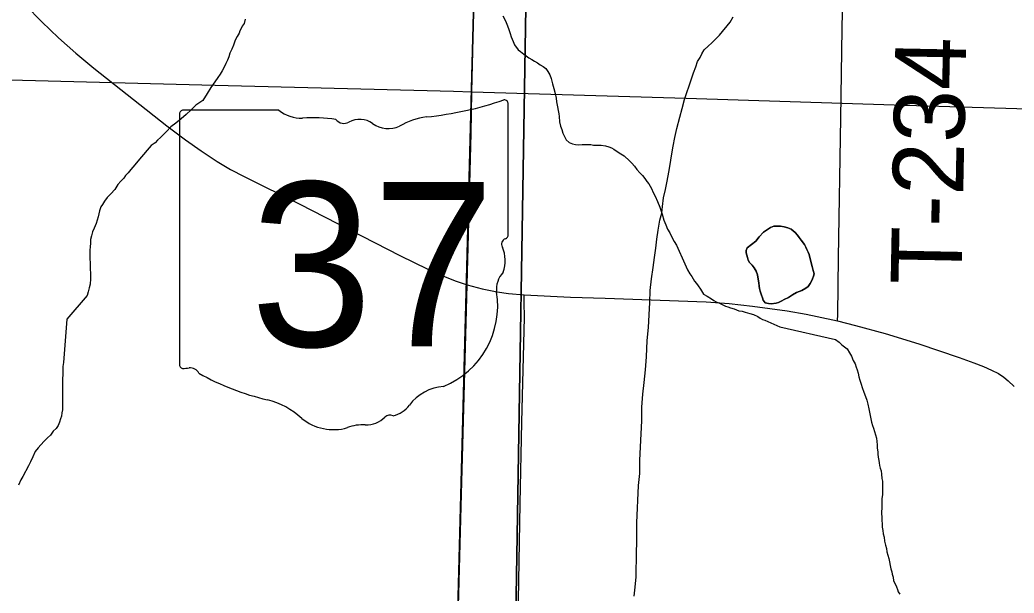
# Model space of a CAD drawing. Extents: x 0 to 68, y 0 to 52.9.
# Drawn here: x 46.643 to 47.485, y 35.503 to 35.989 of the extents above; entities that cross this region are included whole.
import ezdxf

# ---------------------------------------------------------------- set-up
doc = ezdxf.new("R2010")
doc.units = 0
for name, color, linetype in [('Default', 7, 'Continuous'), ('GM_X_County_Road', 7, 'Continuous'), ('GM_X_Minor_Lake', 7, 'Continuous'), ('GM_X_Minor_River', 7, 'Continuous'), ('GM_X_State_Route', 7, 'Continuous'), ('GM_X_State_Shield', 7, 'Continuous'), ('GM_X_Township_Road', 7, 'Continuous'), ('GM_X_Township_Road_Text', 7, 'Continuous')]:
    doc.layers.add(name, color=color, linetype=linetype)

msp = doc.modelspace()

# ---------------------------------------------------------------- linework, layer by layer
at = {"layer": 'Default'}
for points in [[(45.68961, 36.62483), (47.04294, 36.58651), (47.00797, 35.26364), (45.66716, 35.30232)], [(47.04294, 36.58651), (48.38433, 36.55233), (48.34582, 35.22698), (47.00797, 35.26364)], [(47.07622, 36.27481), (47.05879, 35.22529), (47.03919, 35.22593), (45.9997, 35.25406), (46.0139, 36.30128)], [(48.14013, 36.24631), (48.11512, 35.19975), (47.05879, 35.22529), (47.07622, 36.27481)]]:
    msp.add_lwpolyline(points, close=True, dxfattribs=at)
at = {"layer": 'GM_X_County_Road'}
for points in [[(47.02596, 35.92783), (47.02667, 35.96209), (47.02864, 36.06461), (47.03287, 36.23684), (47.03545, 36.33115), (47.03737, 36.41728), (47.04018, 36.55261), (47.04236, 36.63052), (47.045, 36.72482), (47.04672, 36.7781), (47.05003, 36.90523), (47.05064, 36.92548)], [(47.00914, 35.26579), (47.01144, 35.3757), (47.01675, 35.57662), (47.02103, 35.73244), (47.02518, 35.89236), (47.02596, 35.92783)], [(47.05093, 35.22914), (47.05545, 35.23523), (47.05843, 35.24115), (47.05965, 35.24424), (47.06116, 35.25072), (47.06155, 35.25403), (47.06197, 35.26065), (47.06201, 35.3034), (47.0636, 35.37885), (47.06399, 35.41823), (47.06474, 35.46415), (47.06692, 35.57899), (47.06819, 35.6479), (47.07041, 35.73647), (47.07033, 35.74968), (47.0703, 35.75575)]]:
    msp.add_lwpolyline(points, dxfattribs=at)
at = {"layer": 'GM_X_Minor_Lake'}
for points in [[(47.25917, 35.79574), (47.2665, 35.80127), (47.26936, 35.80484), (47.27304, 35.80881), (47.27629, 35.81118), (47.27873, 35.81276), (47.28156, 35.81393), (47.28438, 35.81389), (47.2872, 35.81385), (47.29042, 35.81341), (47.29363, 35.81256), (47.29643, 35.81132), (47.29962, 35.80847), (47.30161, 35.80643), (47.30319, 35.8044), (47.30477, 35.80197), (47.30755, 35.79832), (47.30873, 35.79629), (47.30951, 35.79427), (47.31069, 35.79185), (47.31147, 35.78983), (47.3134, 35.78297), (47.31416, 35.77975), (47.31493, 35.77652), (47.3157, 35.7737), (47.31527, 35.7717), (47.31443, 35.7693), (47.3136, 35.7673), (47.31237, 35.76531), (47.31073, 35.76292), (47.30869, 35.76134), (47.30544, 35.75937), (47.301, 35.75782), (47.29735, 35.75586), (47.29409, 35.75349), (47.29045, 35.75193), (47.28842, 35.75075), (47.28558, 35.74918), (47.28356, 35.74881), (47.27952, 35.74806), (47.27711, 35.74849), (47.2743, 35.74893), (47.27271, 35.75136), (47.27194, 35.75338), (47.27115, 35.7554), (47.26999, 35.75903), (47.26961, 35.76105), (47.26924, 35.76306), (47.26887, 35.76588), (47.26851, 35.7691), (47.26775, 35.77272), (47.26658, 35.77595), (47.265, 35.77878), (47.26342, 35.78082), (47.26103, 35.78326), (47.25985, 35.78528), (47.25947, 35.7873), (47.25831, 35.79133), (47.25834, 35.79334), (47.25917, 35.79574)], [(47.31073, 35.76292), (47.31237, 35.76531), (47.3136, 35.7673), (47.31443, 35.7693), (47.31527, 35.7717), (47.3157, 35.7737), (47.31493, 35.77652), (47.31416, 35.77975), (47.3134, 35.78297), (47.31147, 35.78983), (47.31069, 35.79185), (47.30951, 35.79427), (47.30873, 35.79629), (47.30755, 35.79832), (47.30477, 35.80197), (47.30319, 35.8044), (47.30161, 35.80643), (47.29962, 35.80847), (47.29643, 35.81132), (47.29363, 35.81256), (47.29042, 35.81341), (47.2872, 35.81385), (47.28438, 35.81389), (47.28156, 35.81393), (47.27873, 35.81276), (47.27629, 35.81118), (47.27304, 35.80881), (47.26936, 35.80484), (47.2665, 35.80127), (47.25917, 35.79574)], [(47.25917, 35.79574), (47.25834, 35.79334), (47.25831, 35.79133), (47.25947, 35.7873), (47.25985, 35.78528), (47.26103, 35.78326), (47.26342, 35.78082), (47.265, 35.77878), (47.26658, 35.77595), (47.26775, 35.77272), (47.26851, 35.7691), (47.26887, 35.76588), (47.26924, 35.76306), (47.26961, 35.76105), (47.26999, 35.75903), (47.27115, 35.7554), (47.27194, 35.75338), (47.27271, 35.75136), (47.2743, 35.74893), (47.27711, 35.74849), (47.27952, 35.74806), (47.28356, 35.74881), (47.28558, 35.74918), (47.28842, 35.75075), (47.29045, 35.75193), (47.29409, 35.75349), (47.29735, 35.75586), (47.301, 35.75782), (47.30544, 35.75937), (47.30869, 35.76134), (47.31073, 35.76292)]]:
    msp.add_lwpolyline(points, dxfattribs=at)
at = {"layer": 'GM_X_Minor_River'}
for points in [[(46.8338, 35.98936), (46.83295, 35.98575), (46.83131, 35.98336), (46.83048, 35.98136), (46.82925, 35.97937), (46.82882, 35.97737), (46.82717, 35.97458), (46.82594, 35.97258), (46.82511, 35.97059), (46.82386, 35.96739), (46.82261, 35.96379), (46.82096, 35.96059), (46.82011, 35.95739), (46.81887, 35.9546), (46.81762, 35.9518), (46.81597, 35.94861), (46.81432, 35.94541), (46.81267, 35.94262), (46.81062, 35.93984), (46.80816, 35.93625), (46.80488, 35.93147), (46.80159, 35.92629), (46.79789, 35.92032), (46.7922, 35.91637), (46.78812, 35.91241), (46.78404, 35.90844), (46.77957, 35.90489), (46.77509, 35.90133), (46.77102, 35.89817), (46.76735, 35.8942), (46.76449, 35.89142), (46.76205, 35.88904), (46.7596, 35.88667), (46.75756, 35.88468), (46.75431, 35.88231), (46.74449, 35.87079), (46.74041, 35.86602), (46.73713, 35.86205), (46.73468, 35.85927), (46.73264, 35.85688), (46.731, 35.85449), (46.72855, 35.85212), (46.7261, 35.84934), (46.72362, 35.84495), (46.71996, 35.84138), (46.71709, 35.8382), (46.71464, 35.83502), (46.71299, 35.83223), (46.71176, 35.83024), (46.71051, 35.82704), (46.70923, 35.82183), (46.70755, 35.81623), (46.70589, 35.81223), (46.70464, 35.80903), (46.7038, 35.80583), (46.70295, 35.80263), (46.70291, 35.79941), (46.70247, 35.79661), (46.70243, 35.79339), (46.70239, 35.78978), (46.70234, 35.78616), (46.7027, 35.78294), (46.70265, 35.77852), (46.70298, 35.7733), (46.70293, 35.76928), (46.70247, 35.76486), (46.70163, 35.76166), (46.70078, 35.75846), (46.69994, 35.75526), (46.68296, 35.73533)], [(47.05218, 35.99212), (47.05414, 35.98848), (47.05493, 35.98646), (47.0561, 35.98363), (47.05726, 35.9804), (47.05843, 35.97717), (47.0592, 35.97435), (47.05998, 35.97233), (47.06076, 35.97031), (47.06194, 35.96748), (47.06511, 35.96342), (47.0671, 35.96179), (47.0699, 35.95974), (47.07189, 35.95811), (47.07428, 35.95647), (47.07669, 35.95523), (47.07908, 35.95359), (47.08149, 35.95236), (47.08388, 35.95072), (47.08628, 35.94908), (47.08867, 35.94744), (47.09025, 35.94501), (47.09183, 35.94218), (47.093, 35.93895), (47.09415, 35.93451), (47.09531, 35.93048), (47.09647, 35.92645), (47.09722, 35.92242), (47.09758, 35.9192), (47.09834, 35.91517), (47.0991, 35.91195), (47.09947, 35.90913), (47.09984, 35.90671), (47.10019, 35.90229)], [(47.206, 35.92128), (47.20802, 35.92729), (47.21004, 35.9328), (47.21206, 35.93882), (47.21358, 35.94383), (47.21559, 35.94884), (47.21711, 35.95335), (47.21913, 35.95685), (47.22064, 35.95986), (47.22265, 35.96337), (47.22617, 35.96636), (47.22919, 35.96936), (47.23221, 35.97236), (47.23573, 35.97586), (47.24478, 35.98687), (47.2473, 35.99138)], [(47.16339, 35.50054), (47.1639, 35.50555), (47.16442, 35.51107), (47.16493, 35.51709), (47.16495, 35.52361), (47.16547, 35.53113), (47.16548, 35.53815), (47.1655, 35.54568), (47.16552, 35.55371), (47.16554, 35.56273), (47.16712, 35.59433), (47.16814, 35.60436), (47.16817, 35.6154), (47.1687, 35.62694), (47.16922, 35.63797), (47.16975, 35.649), (47.16978, 35.66054), (47.17081, 35.67157), (47.17183, 35.6816), (47.17286, 35.69214), (47.17389, 35.70317), (47.17442, 35.71721), (47.17545, 35.72824), (47.17598, 35.73878), (47.1765, 35.74931), (47.17703, 35.75934), (47.17806, 35.76937), (47.17958, 35.7789), (47.18061, 35.78742), (47.18163, 35.79545), (47.18265, 35.80297), (47.18367, 35.81049), (47.18519, 35.81901), (47.18671, 35.82503), (47.18723, 35.83054), (47.18825, 35.83806), (47.18977, 35.84508), (47.19129, 35.8521), (47.19281, 35.85962), (47.19383, 35.86614), (47.19485, 35.87366), (47.19638, 35.88168), (47.1979, 35.8892), (47.19942, 35.89672), (47.20195, 35.90624), (47.20397, 35.91376), (47.206, 35.92128)], [(47.10019, 35.90229), (47.10095, 35.89866), (47.10212, 35.89584), (47.10289, 35.89261), (47.10564, 35.88695), (47.10843, 35.88491), (47.11124, 35.88366), (47.11365, 35.88323), (47.11606, 35.8828), (47.11928, 35.88316), (47.1217, 35.88312), (47.12412, 35.88309), (47.12654, 35.88306), (47.12895, 35.88263), (47.13096, 35.8826), (47.13338, 35.88257), (47.13539, 35.88254), (47.13901, 35.88209), (47.14182, 35.88125), (47.14423, 35.88042), (47.14622, 35.87919), (47.14902, 35.87714), (47.15221, 35.87509), (47.15501, 35.87345), (47.15939, 35.86937), (47.16138, 35.86734), (47.16377, 35.86489), (47.16575, 35.86205), (47.16813, 35.85921), (47.17051, 35.85677), (47.1725, 35.85433), (47.17408, 35.8519), (47.17567, 35.84987), (47.17803, 35.84582), (47.1796, 35.84259), (47.18117, 35.83935), (47.18313, 35.8349), (47.18508, 35.83006), (47.18702, 35.82401), (47.18857, 35.81916), (47.19013, 35.81513), (47.1917, 35.81149), (47.19367, 35.80825), (47.19524, 35.80461), (47.1972, 35.80097), (47.19918, 35.79773), (47.20623, 35.78197), (47.20859, 35.77711), (47.21056, 35.77347), (47.21214, 35.77144), (47.21332, 35.76942), (47.21451, 35.76739), (47.21609, 35.76536), (47.21768, 35.76333), (47.21966, 35.7605), (47.22202, 35.75645), (47.22522, 35.7548), (47.22882, 35.75234), (47.23082, 35.75111), (47.23282, 35.74988), (47.23562, 35.74863), (47.23842, 35.74739), (47.24083, 35.74616), (47.24283, 35.74573), (47.24484, 35.7449), (47.24805, 35.74405), (47.25206, 35.74239), (47.25487, 35.74195), (47.25728, 35.74112), (47.25929, 35.74069), (47.26129, 35.73986), (47.2645, 35.73901), (47.26811, 35.73736), (47.27011, 35.73613), (47.2721, 35.7349), (47.27411, 35.73447), (47.28677, 35.72858)], [(46.68296, 35.73533), (46.67991, 35.69841), (46.6795, 35.6952), (46.6795, 35.692), (46.67949, 35.68878), (46.67907, 35.68397), (46.67907, 35.68036), (46.67906, 35.67554), (46.67905, 35.67153), (46.67904, 35.66792), (46.67903, 35.66471), (46.67902, 35.6615), (46.67902, 35.65829), (46.67861, 35.65588), (46.6782, 35.65307), (46.67739, 35.65067), (46.67659, 35.64786), (46.67537, 35.64505), (46.67376, 35.64265), (46.67135, 35.64025), (46.66893, 35.63705), (46.66652, 35.63465), (46.6637, 35.63185), (46.66089, 35.62864), (46.65847, 35.62624), (46.65606, 35.62304), (46.65404, 35.61863), (46.65203, 35.61423), (46.65041, 35.61102), (46.64557, 35.60181), (46.64396, 35.599), (46.64194, 35.59459)], [(47.28677, 35.72858), (47.33379, 35.718), (47.33699, 35.71558), (47.33939, 35.71357), (47.3438, 35.70994), (47.3458, 35.70672), (47.3474, 35.70391), (47.349, 35.70029), (47.3506, 35.69748), (47.35139, 35.69466), (47.35219, 35.69225), (47.35298, 35.68944), (47.35378, 35.68623), (47.35458, 35.68342), (47.35577, 35.6802), (47.35657, 35.67739), (47.35776, 35.67337), (47.35936, 35.66976), (47.36056, 35.66654), (47.36135, 35.66333), (47.36215, 35.65931), (47.36294, 35.6549), (47.36373, 35.65088), (47.36453, 35.64807), (47.36533, 35.64526), (47.36612, 35.64285), (47.36692, 35.64004), (47.36771, 35.63722), (47.36851, 35.63441), (47.36891, 35.6316), (47.3693, 35.62879), (47.36929, 35.62598), (47.36969, 35.62277), (47.36968, 35.62076), (47.37008, 35.61835), (47.37047, 35.61554), (47.37087, 35.61354), (47.37127, 35.61112), (47.37166, 35.60912), (47.37246, 35.60671), (47.37286, 35.6039), (47.37325, 35.60028), (47.37365, 35.59787), (47.37363, 35.59105), (47.37362, 35.58905), (47.37362, 35.58664), (47.37321, 35.58303), (47.3732, 35.58022), (47.3732, 35.57661), (47.37319, 35.5746), (47.37278, 35.57259), (47.37278, 35.57018), (47.37317, 35.56778), (47.37317, 35.56457), (47.37356, 35.56176), (47.37356, 35.55895), (47.37395, 35.55613), (47.37435, 35.55332), (47.37514, 35.55051), (47.37553, 35.5473), (47.37633, 35.54369), (47.37713, 35.54088), (47.37752, 35.53806), (47.37832, 35.53525), (47.37911, 35.53244), (47.37951, 35.52963), (47.3803, 35.52642), (47.3807, 35.52361), (47.3815, 35.52119), (47.38189, 35.51919), (47.38269, 35.51678), (47.38308, 35.51357), (47.38468, 35.51035), (47.38548, 35.50834), (47.38628, 35.50633), (47.38708, 35.50432), (47.38828, 35.50231)]]:
    msp.add_lwpolyline(points, dxfattribs=at)
at = {"layer": 'GM_X_State_Route'}
for points in [[(46.64793, 36.00116), (46.66161, 35.98703), (46.67579, 35.9734), (46.69052, 35.96038), (46.70567, 35.94784), (46.76753, 35.89904), (46.78323, 35.88718), (46.79657, 35.87766), (46.8103, 35.86877), (46.82156, 35.8621), (46.83311, 35.85594), (46.8801, 35.83249), (46.96491, 35.78918), (46.98847, 35.77762), (47.00041, 35.77224), (47.01258, 35.76745), (47.02188, 35.76439), (47.0345, 35.76098), (47.04732, 35.75844), (47.05701, 35.75698), (47.0703, 35.75575), (47.10935, 35.75393), (47.1389, 35.75302), (47.22422, 35.74976), (47.24392, 35.74837), (47.26353, 35.7462), (47.29283, 35.74215), (47.30906, 35.73943), (47.33159, 35.73466), (47.3357, 35.73365)], [(47.3357, 35.73365), (47.35075, 35.72996), (47.37609, 35.72295), (47.40435, 35.7142), (47.43865, 35.70274), (47.45106, 35.69825), (47.4593, 35.6951), (47.46599, 35.6921), (47.47184, 35.68909), (47.47636, 35.68608), (47.4802, 35.68291), (47.48523, 35.67806)]]:
    msp.add_lwpolyline(points, dxfattribs=at)
at = {"layer": 'GM_X_State_Shield'}
for p, q in [((47.05657, 35.80683), (47.05657, 35.91738)), ((46.86242, 35.91214), (46.78088, 35.91214)), ((46.77813, 35.90851), (46.77813, 35.69718)), ((47.05654, 35.80686), (47.05657, 35.80683))]:
    msp.add_line(p, q, dxfattribs=at)
for centre, radius, start, end in [((46.95738, 36.20025), 0.29527, 275.84447, 288.90645), ((47.05348, 35.91784), 0.0031, 351.86209, 97.738), ((46.78132, 35.90896), 0.00323, 98.1301, 188.1301), ((46.88183, 35.93668), 0.03129, 231.61951, 271.11188), ((46.89221, 35.7935), 0.11232, 80.48669, 94.98827), ((46.91771, 35.91005), 0.00903, 219.79206, 297.10237), ((46.93096, 35.88563), 0.01877, 54.46668, 119.14113), ((46.95518, 35.91913), 0.02258, 233.85621, 294.82819), ((46.99505, 35.8476), 0.0594, 97.34618, 120.76885), ((47.05585, 35.79872), 0.0048, 107.94398, 210.33697), ((47.05326, 35.80641), 0.00332, 289.60381, 7.73413), ((47.02533, 35.78474), 0.0288, 340.03296, 23.64957), ((47.06767, 35.76057), 0.02095, 136.8065, 186.92959), ((46.97393, 35.74651), 0.07385, 292.30889, 8.98584), ((46.78135, 35.69672), 0.00325, 171.95839, 258.30661), ((46.78185, 35.71834), 0.02483, 267.33899, 280.60386), ((46.78693, 35.68499), 0.00895, 29.74838, 93.27175), ((46.89998, 35.87486), 0.21323, 240.41292, 257.1985), ((47.00507, 35.63785), 0.04045, 94.40312, 142.57675), ((46.83641, 35.60224), 0.06672, 47.18416, 75.83597), ((46.95382, 35.6767), 0.02386, 282.87319, 323.27711), ((46.90857, 35.68394), 0.04233, 230.70037, 286.29184), ((46.93612, 35.66811), 0.02256, 268.77702, 315.54927), ((46.95653, 35.64765), 0.00635, 65.75173, 132.64842), ((46.93303, 35.61088), 0.03479, 85.69512, 111.20995)]:
    msp.add_arc(centre, radius, start, end, dxfattribs=at)
at = {"layer": 'GM_X_Township_Road'}
for points in [[(47.3357, 35.73365), (47.33577, 35.73915), (47.33635, 35.78735), (47.33834, 35.90555), (47.33964, 35.98107), (47.34134, 36.06643), (47.34455, 36.24043), (47.34496, 36.27984), (47.34573, 36.31922), (47.3472, 36.42429), (47.34781, 36.44727), (47.34771, 36.45778)], [(45.68035, 35.96491), (45.8947, 35.959), (46.02595, 35.95516), (46.14901, 35.95191), (46.44024, 35.94316), (46.61252, 35.93846), (46.79712, 35.93375), (47.01042, 35.92829), (47.02596, 35.92783)], [(47.02596, 35.92783), (47.2073, 35.92247), (47.38364, 35.91674), (47.69537, 35.9074), (47.78152, 35.90553), (47.83484, 35.90424), (47.921, 35.90291), (48.23691, 35.8967), (48.36572, 35.89403)]]:
    msp.add_lwpolyline(points, dxfattribs=at)

# ---------------------------------------------------------------- texts
at = {"layer": 'GM_X_State_Shield'}
msp.add_text('37', height=0.139219, dxfattribs=at).set_placement((46.83821, 35.71208))
at = {"layer": 'GM_X_Township_Road_Text'}
msp.add_text('T-234', height=0.06, rotation=88.87238, dxfattribs=at).set_placement((47.44055, 35.76395))

doc.saveas('drawing.dxf')
